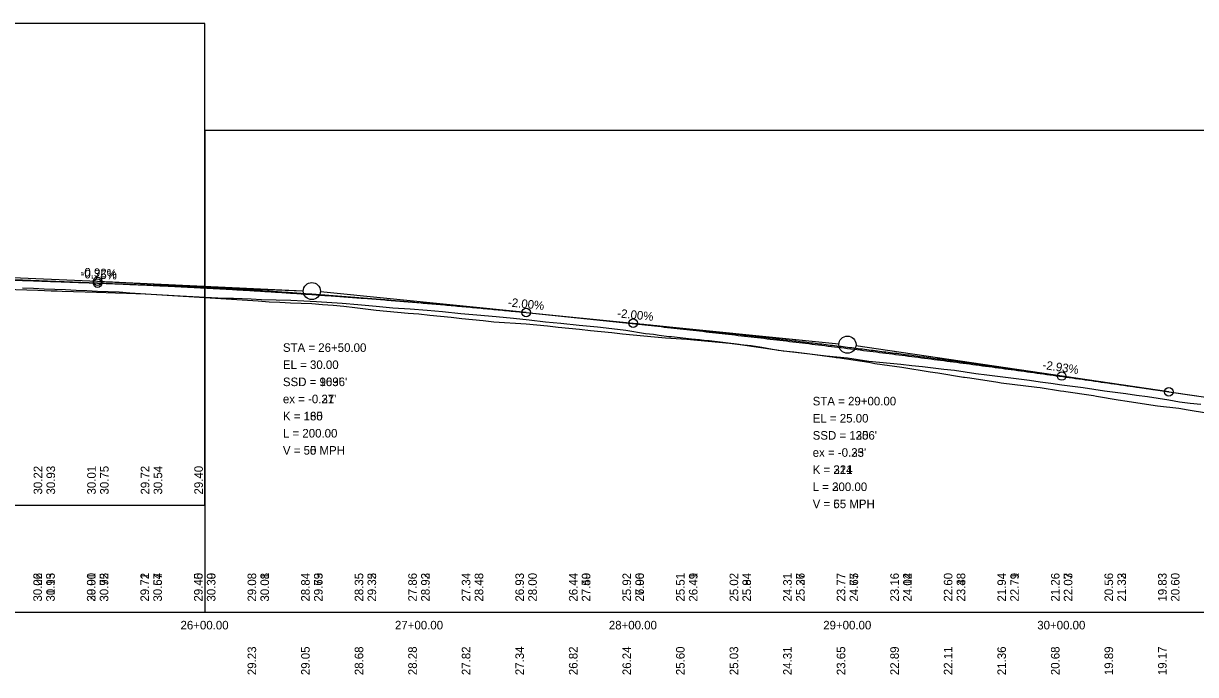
# Model space of a CAD drawing. Extents: x 3880794 to 3915434, y 287517 to 300173.
# Drawn here: x 3883054 to 3883601, y 297695 to 297999 of the extents above; entities that cross this region are included whole.
import ezdxf

# ---------------------------------------------------------------- set-up
doc = ezdxf.new("R2010")
doc.units = 0
for name, color, linetype in [('Level 1', 7, 'Continuous'), ('Level 2', 7, 'Continuous'), ('Level 30', 7, 'Continuous'), ('Level 31', 7, 'Continuous'), ('Level 32', 7, 'Continuous'), ('Level 62', 7, 'Continuous'), ('Level 63', 7, 'Continuous')]:
    doc.layers.add(name, color=color, linetype=linetype)

msp = doc.modelspace()

# ---------------------------------------------------------------- linework, layer by layer
at = {"layer": 'Level 1'}
for p, q in [((3883088.3, 297877.94), (3882892.29, 297885.29)), ((3883088.3, 297877.94), (3883184.3, 297874.34)), ((3883288.3, 297864.19), (3883192.28, 297873.79)), ((3883288.3, 297864.19), (3883434.32, 297849.59)), ((3883588.3, 297827.19), (3883442.25, 297848.61)), ((3883588.3, 297827.19), (3883838.3, 297790.52))]:
    msp.add_line(p, q, dxfattribs=at)
for points in [[(3883044.95, 297875.04), (3883060.37, 297874.6), (3883066.58, 297874.34), (3883069.37, 297874.26), (3883071.73, 297874.16), (3883087.79, 297873.7), (3883096.62, 297873.36), (3883101.73, 297873.22), (3883110.49, 297872.88), (3883126.78, 297872.02), (3883129.78, 297871.9), (3883147.36, 297870.96)], [(3883147.36, 297870.96), (3883151.71, 297870.96), (3883159.98, 297870.5), (3883164.76, 297870.23), (3883178.49, 297869.99), (3883184.5, 297869.66), (3883190.45, 297869.33), (3883202.4, 297868.55), (3883209.69, 297867.93), (3883218.25, 297867.08), (3883226.17, 297866.41), (3883234.22, 297865.87), (3883242.1, 297865.29), (3883249.28, 297864.64), (3883257.77, 297863.8), (3883265.3, 297863.11), (3883274.32, 297862.29), (3883282.48, 297861.5), (3883289.67, 297860.76), (3883297.39, 297859.91), (3883304.57, 297859.22), (3883313.02, 297858.31), (3883321.71, 297857.5), (3883328.28, 297856.77), (3883334.9, 297855.9), (3883344.06, 297854.46), (3883347.79, 297854.06), (3883350.39, 297853.62), (3883354.97, 297853), (3883356.1, 297852.91), (3883365.47, 297851.95), (3883369.23, 297851.61), (3883370.2, 297851.45), (3883371.5, 297851.31), (3883373.81, 297851.08), (3883387.76, 297849.41), (3883389.35, 297849.17), (3883404.31, 297846.85), (3883405.95, 297846.64), (3883419.36, 297844.97), (3883420.71, 297844.85), (3883432.28, 297843.3), (3883432.97, 297843.16), (3883433.28, 297843.12), (3883433.62, 297843.11), (3883448.27, 297841.03), (3883451.1, 297840.43), (3883463.76, 297838.59), (3883476.86, 297836.56), (3883480.52, 297836.07), (3883492.55, 297834.02), (3883492.91, 297833.97), (3883495.39, 297833.63), (3883508.51, 297831.6), (3883510.04, 297831.4), (3883526.73, 297829.34), (3883528.26, 297829.14), (3883537.81, 297827.67), (3883539.26, 297827.48), (3883540.32, 297827.36), (3883552.14, 297825.65), (3883553.22, 297825.47), (3883554.53, 297825.18), (3883564.71, 297823.37), (3883568.83, 297822.79), (3883577.96, 297821.41), (3883583.07, 297820.62), (3883592.97, 297819.5), (3883597.27, 297818.81), (3883605.94, 297817.28)]]:
    msp.add_lwpolyline(points, dxfattribs=at)
for centre in [(3883188.3, 297874.19), (3883438.3, 297849.19)]:
    msp.add_circle(centre, 4, dxfattribs=at)
for points in [[(3882688.3, 297888.3), (3882696.3, 297888.18), (3882704.3, 297888.06), (3882712.3, 297887.94), (3882720.3, 297887.81), (3882728.3, 297887.68), (3882736.3, 297887.54), (3882744.3, 297887.41), (3882752.3, 297887.26), (3882760.3, 297887.12), (3882768.3, 297886.97), (3882776.3, 297886.82), (3882784.3, 297886.66), (3882792.3, 297886.5), (3882800.3, 297886.33), (3882808.3, 297886.16), (3882816.3, 297885.99), (3882824.3, 297885.82), (3882832.3, 297885.64), (3882840.3, 297885.46), (3882848.3, 297885.27), (3882856.3, 297885.08), (3882864.3, 297884.88), (3882872.3, 297884.69), (3882880.3, 297884.48), (3882888.3, 297884.28), (3882896.3, 297884.07), (3882904.3, 297883.86), (3882912.3, 297883.64), (3882920.3, 297883.42), (3882928.3, 297883.2), (3882936.3, 297882.97), (3882944.3, 297882.74), (3882952.3, 297882.5), (3882960.3, 297882.27), (3882968.3, 297882.02), (3882976.3, 297881.78), (3882984.3, 297881.53), (3882992.3, 297881.27), (3883000.3, 297881.02), (3883008.3, 297880.76), (3883016.3, 297880.49), (3883024.3, 297880.22), (3883032.3, 297879.95), (3883040.3, 297879.67), (3883048.3, 297879.39), (3883056.3, 297879.11), (3883064.3, 297878.82), (3883072.3, 297878.53), (3883080.3, 297878.24), (3883088.3, 297877.94)], [(3883088.3, 297877.94), (3883092.3, 297877.79), (3883096.3, 297877.63), (3883100.3, 297877.47), (3883104.3, 297877.3), (3883108.3, 297877.13), (3883112.3, 297876.95), (3883116.3, 297876.77), (3883120.3, 297876.58), (3883124.3, 297876.39), (3883128.3, 297876.19), (3883132.3, 297875.99), (3883136.3, 297875.78), (3883140.3, 297875.57), (3883144.3, 297875.35), (3883148.3, 297875.13), (3883152.3, 297874.9), (3883156.3, 297874.67), (3883160.3, 297874.43), (3883164.3, 297874.19), (3883168.3, 297873.94), (3883172.3, 297873.69), (3883176.3, 297873.43), (3883180.3, 297873.17), (3883184.3, 297872.9), (3883188.3, 297872.63), (3883192.3, 297872.35), (3883196.3, 297872.07), (3883200.3, 297871.78), (3883204.3, 297871.49), (3883208.3, 297871.19), (3883212.3, 297870.89), (3883216.3, 297870.58), (3883220.3, 297870.27), (3883224.3, 297869.95), (3883228.3, 297869.63), (3883232.3, 297869.3), (3883236.3, 297868.97), (3883240.3, 297868.63), (3883244.3, 297868.29), (3883248.3, 297867.94), (3883252.3, 297867.59), (3883256.3, 297867.23), (3883260.3, 297866.87), (3883264.3, 297866.5), (3883268.3, 297866.13), (3883272.3, 297865.75), (3883276.3, 297865.37), (3883280.3, 297864.98), (3883284.3, 297864.59), (3883288.3, 297864.19)], [(3883288.3, 297864.19), (3883294.3, 297863.59), (3883300.3, 297862.98), (3883306.3, 297862.36), (3883312.3, 297861.75), (3883318.3, 297861.12), (3883324.3, 297860.49), (3883330.3, 297859.85), (3883336.3, 297859.21), (3883342.3, 297858.56), (3883348.3, 297857.91), (3883354.3, 297857.25), (3883360.3, 297856.59), (3883366.3, 297855.92), (3883372.3, 297855.24), (3883378.3, 297854.56), (3883384.3, 297853.87), (3883390.3, 297853.18), (3883396.3, 297852.48), (3883402.3, 297851.78), (3883408.3, 297851.07), (3883414.3, 297850.36), (3883420.3, 297849.64), (3883426.3, 297848.91), (3883432.3, 297848.18), (3883438.3, 297847.44), (3883444.3, 297846.7), (3883450.3, 297845.95), (3883456.3, 297845.2), (3883462.3, 297844.44), (3883468.3, 297843.67), (3883474.3, 297842.9), (3883480.3, 297842.12), (3883486.3, 297841.34), (3883492.3, 297840.55), (3883498.3, 297839.76), (3883504.3, 297838.96), (3883510.3, 297838.16), (3883516.3, 297837.35), (3883522.3, 297836.53), (3883528.3, 297835.71), (3883534.3, 297834.88), (3883540.3, 297834.05), (3883546.3, 297833.21), (3883552.3, 297832.37), (3883558.3, 297831.52), (3883564.3, 297830.67), (3883570.3, 297829.8), (3883576.3, 297828.94), (3883582.3, 297828.07), (3883588.3, 297827.19)]]:
    msp.add_spline(points, degree=3, dxfattribs=at)
at = {"layer": 'Level 2'}
for p, q in [((3883038.3, 297881.07), (3883088.3, 297878.77)), ((3883088.3, 297878.77), (3883184.3, 297874.37)), ((3883288.3, 297864.19), (3883192.28, 297873.79)), ((3883288.3, 297864.19), (3883338.3, 297859.19)), ((3883338.3, 297859.19), (3883434.32, 297849.59)), ((3883538.3, 297834.52), (3883442.25, 297848.61)), ((3883538.3, 297834.52), (3883838.3, 297790.52))]:
    msp.add_line(p, q, dxfattribs=at)
for points in [[(3883053.3, 297875.73), (3883058.3, 297875.52), (3883063.3, 297875.3), (3883068.3, 297875.09), (3883073.3, 297874.87), (3883078.3, 297874.66), (3883083.3, 297874.45), (3883088.3, 297874.23), (3883093.3, 297874.02), (3883098.3, 297873.77), (3883103.3, 297873.44), (3883108.3, 297873.12), (3883113.3, 297872.8), (3883118.3, 297872.48), (3883123.3, 297872.15), (3883128.3, 297871.83), (3883133.3, 297871.51), (3883138.3, 297871.18), (3883143.3, 297870.86), (3883148.3, 297870.54), (3883153.3, 297870.21), (3883158.3, 297869.89), (3883163.3, 297869.57), (3883168.3, 297869.25), (3883173.3, 297868.96), (3883178.3, 297868.78), (3883183.3, 297868.59), (3883188.3, 297868.39), (3883193.3, 297867.97), (3883198.3, 297867.55), (3883203.3, 297867.13), (3883208.3, 297866.56), (3883213.3, 297865.95), (3883218.3, 297865.33), (3883223.3, 297864.78), (3883228.3, 297864.36), (3883233.3, 297863.94), (3883238.3, 297863.51), (3883243.3, 297863.02), (3883248.3, 297862.49), (3883253.3, 297861.96), (3883258.3, 297861.43), (3883263.3, 297860.91), (3883268.3, 297860.39), (3883273.3, 297859.87), (3883278.3, 297859.52), (3883283.3, 297859.17), (3883288.3, 297858.83), (3883293.3, 297858.41), (3883298.3, 297857.91), (3883303.3, 297857.41), (3883308.3, 297856.91), (3883313.3, 297856.39), (3883318.3, 297855.86), (3883323.3, 297855.33), (3883328.3, 297854.79), (3883333.3, 297854.28), (3883338.3, 297853.78), (3883343.3, 297853.28), (3883348.3, 297852.78), (3883353.3, 297852.43), (3883358.3, 297852.12), (3883363.3, 297851.73), (3883368.3, 297851.27), (3883373.3, 297850.8), (3883378.3, 297850.32), (3883383.3, 297849.82), (3883388.3, 297849.31), (3883393.3, 297848.75), (3883398.3, 297847.94), (3883403.3, 297847.13), (3883408.3, 297846.35), (3883413.3, 297845.75), (3883418.3, 297845.15), (3883423.3, 297844.55), (3883428.3, 297843.95), (3883433.3, 297843.51), (3883438.3, 297843.06), (3883443.3, 297842.24), (3883448.3, 297841.46), (3883453.3, 297840.95), (3883458.3, 297840.47), (3883463.3, 297839.99), (3883468.3, 297839.51), (3883473.3, 297838.94), (3883478.3, 297838.36), (3883483.3, 297837.78), (3883488.3, 297837.19), (3883493.3, 297836.49), (3883498.3, 297835.78), (3883503.3, 297835.11), (3883508.3, 297834.46), (3883513.3, 297833.87), (3883518.3, 297833.29), (3883523.3, 297832.6), (3883528.3, 297831.89), (3883533.3, 297831.18), (3883538.3, 297830.47)], [(3883538.3, 297830.47), (3883543.3, 297829.86), (3883548.3, 297829.14), (3883553.3, 297828.41), (3883558.3, 297827.66), (3883563.3, 297826.98), (3883568.3, 297826.3), (3883573.3, 297825.63), (3883578.3, 297824.9), (3883583.3, 297824.12), (3883588.3, 297823.35), (3883593.3, 297822.53), (3883598.3, 297821.92), (3883603.3, 297821.36)]]:
    msp.add_lwpolyline(points, dxfattribs=at)
for centre, radius in [((3883088.3, 297878.77), 2), ((3883188.3, 297874.19), 4), ((3883288.3, 297864.19), 2), ((3883338.3, 297859.19), 2), ((3883438.3, 297849.19), 4), ((3883538.3, 297834.52), 2)]:
    msp.add_circle(centre, radius, dxfattribs=at)
for points in [[(3883088.3, 297878.77), (3883092.3, 297878.59), (3883096.3, 297878.4), (3883100.3, 297878.2), (3883104.3, 297878.01), (3883108.3, 297877.8), (3883112.3, 297877.6), (3883116.3, 297877.38), (3883120.3, 297877.17), (3883124.3, 297876.95), (3883128.3, 297876.72), (3883132.3, 297876.49), (3883136.3, 297876.26), (3883140.3, 297876.02), (3883144.3, 297875.78), (3883148.3, 297875.54), (3883152.3, 297875.29), (3883156.3, 297875.03), (3883160.3, 297874.77), (3883164.3, 297874.51), (3883168.3, 297874.24), (3883172.3, 297873.97), (3883176.3, 297873.69), (3883180.3, 297873.41), (3883184.3, 297873.13), (3883188.3, 297872.84), (3883192.3, 297872.54), (3883196.3, 297872.24), (3883200.3, 297871.94), (3883204.3, 297871.64), (3883208.3, 297871.32), (3883212.3, 297871.01), (3883216.3, 297870.69), (3883220.3, 297870.36), (3883224.3, 297870.04), (3883228.3, 297869.7), (3883232.3, 297869.37), (3883236.3, 297869.02), (3883240.3, 297868.68), (3883244.3, 297868.33), (3883248.3, 297867.97), (3883252.3, 297867.61), (3883256.3, 297867.25), (3883260.3, 297866.88), (3883264.3, 297866.51), (3883268.3, 297866.14), (3883272.3, 297865.76), (3883276.3, 297865.37), (3883280.3, 297864.98), (3883284.3, 297864.59), (3883288.3, 297864.19)], [(3883338.3, 297859.19), (3883342.3, 297858.79), (3883346.3, 297858.38), (3883350.3, 297857.97), (3883354.3, 297857.56), (3883358.3, 297857.14), (3883362.3, 297856.72), (3883366.3, 297856.3), (3883370.3, 297855.87), (3883374.3, 297855.44), (3883378.3, 297855), (3883382.3, 297854.57), (3883386.3, 297854.12), (3883390.3, 297853.67), (3883394.3, 297853.23), (3883398.3, 297852.77), (3883402.3, 297852.31), (3883406.3, 297851.85), (3883410.3, 297851.39), (3883414.3, 297850.92), (3883418.3, 297850.44), (3883422.3, 297849.97), (3883426.3, 297849.49), (3883430.3, 297849), (3883434.3, 297848.52), (3883438.3, 297848.02), (3883442.3, 297847.53), (3883446.3, 297847.03), (3883450.3, 297846.53), (3883454.3, 297846.02), (3883458.3, 297845.51), (3883462.3, 297845), (3883466.3, 297844.48), (3883470.3, 297843.96), (3883474.3, 297843.43), (3883478.3, 297842.9), (3883482.3, 297842.37), (3883486.3, 297841.84), (3883490.3, 297841.29), (3883494.3, 297840.75), (3883498.3, 297840.2), (3883502.3, 297839.65), (3883506.3, 297839.1), (3883510.3, 297838.54), (3883514.3, 297837.98), (3883518.3, 297837.41), (3883522.3, 297836.84), (3883526.3, 297836.27), (3883530.3, 297835.69), (3883534.3, 297835.11), (3883538.3, 297834.52)]]:
    msp.add_spline(points, degree=3, dxfattribs=at)
at = {"layer": 'Level 31'}
for centre in [(3883088.3, 297877.94), (3883088.3, 297877.94), (3883288.3, 297864.19), (3883288.3, 297864.19), (3883588.3, 297827.19)]:
    msp.add_circle(centre, 2, dxfattribs=at)
at = {"layer": 'Level 62'}
for points in [[(3882438.3, 297774.19), (3883138.3, 297774.19), (3883138.3, 297999.19), (3882438.3, 297999.19)], [(3882438.3, 297774.19), (3883138.3, 297774.19), (3883138.3, 297999.19), (3882438.3, 297999.19)], [(3883138.3, 297724.19), (3883838.3, 297724.19), (3883838.3, 297949.19), (3883138.3, 297949.19)], [(3883138.3, 297724.19), (3883838.3, 297724.19), (3883838.3, 297949.19), (3883138.3, 297949.19)]]:
    msp.add_lwpolyline(points, close=True, dxfattribs=at)
at = {"layer": 'Level 63'}
msp.add_line((3881538.3, 297724.19), (3896411.35, 297724.19), dxfattribs=at)

# ---------------------------------------------------------------- texts
at = {"layer": 'Level 2'}
for s, rotation, p in [('-0.92%', 357.3758, (3883080.22, 297881.15)), ('-2.00%', 354.2894, (3883279.7, 297867.06)), ('-2.00%', 354.2894, (3883330.69, 297861.96)), ('-2.93%', 351.6561, (3883529.18, 297837.88))]:
    msp.add_text(s, height=4, rotation=rotation, dxfattribs=at).set_placement(p)
for s, p in [('STA = 26+50.00', (3883174.79, 297845.81)), ('EL = 30.00', (3883174.79, 297837.81)), ("SSD = 1096'", (3883174.79, 297829.81)), ("ex = -0.27'", (3883174.79, 297821.81)), ('STA = 29+00.00', (3883422.08, 297820.81)), ('K = 185', (3883174.79, 297813.81)), ('EL = 25.00', (3883422.08, 297812.81)), ('L = 200.00', (3883174.79, 297805.81)), ("SSD = 1256'", (3883422.08, 297804.81)), ('V = 55 MPH', (3883174.79, 297797.81)), ("ex = -0.23'", (3883422.08, 297796.81)), ('K = 214', (3883422.08, 297788.81)), ('L = 200.00', (3883422.08, 297780.81)), ('V = 55 MPH', (3883422.08, 297772.81))]:
    msp.add_text(s, height=4, dxfattribs=at).set_placement(p)
at = {"layer": 'Level 30'}
for s, p in [('26+00.00', (3883126.99, 297716.19)), ('26+00.00', (3883126.99, 297716.19)), ('27+00.00', (3883227.09, 297716.19)), ('27+00.00', (3883227.09, 297716.19)), ('28+00.00', (3883326.93, 297716.19)), ('28+00.00', (3883326.93, 297716.19)), ('29+00.00', (3883426.99, 297716.19)), ('29+00.00', (3883426.99, 297716.19)), ('30+00.00', (3883526.9, 297716.19)), ('30+00.00', (3883526.9, 297716.19))]:
    msp.add_text(s, height=4, dxfattribs=at).set_placement(p)
at = {"layer": 'Level 31'}
for s, rotation, p in [('-0.75%', 357.8524, (3883080.32, 297880.24)), ('-2.00%', 354.2894, (3883279.7, 297867.06)), ('-2.00%', 354.2894, (3883330.69, 297861.96)), ('-2.93%', 351.6561, (3883529.18, 297837.88)), ('30.93', 90, (3883068.44, 297779.19)), ('30.75', 90, (3883093.44, 297779.19)), ('30.54', 90, (3883118.44, 297779.19)), ('30.06', 90, (3883062.3, 297729.19)), ('30.93', 90, (3883068.3, 297729.19)), ('29.90', 90, (3883087.3, 297729.19)), ('30.75', 90, (3883093.3, 297729.19)), ('29.71', 90, (3883112.3, 297729.19)), ('30.54', 90, (3883118.3, 297729.19)), ('29.45', 90, (3883137.3, 297729.19)), ('30.30', 90, (3883143.3, 297729.19)), ('30.01', 90, (3883168.3, 297729.19)), ('29.69', 90, (3883193.3, 297729.19)), ('29.32', 90, (3883218.3, 297729.19)), ('28.92', 90, (3883243.3, 297729.19)), ('28.48', 90, (3883268.3, 297729.19)), ('28.00', 90, (3883293.3, 297729.19)), ('27.49', 90, (3883318.3, 297729.19)), ('26.96', 90, (3883343.3, 297729.19)), ('26.41', 90, (3883368.3, 297729.19)), ('25.84', 90, (3883393.3, 297729.19)), ('25.26', 90, (3883418.3, 297729.19)), ('24.65', 90, (3883443.3, 297729.19)), ('24.02', 90, (3883468.3, 297729.19)), ('23.38', 90, (3883493.3, 297729.19)), ('22.71', 90, (3883518.3, 297729.19)), ('22.03', 90, (3883543.3, 297729.19)), ('21.32', 90, (3883568.3, 297729.19)), ('20.60', 90, (3883593.3, 297729.19)), ('29.23', 90, (3883162.3, 297694.84)), ('29.05', 90, (3883187.3, 297694.84)), ('28.68', 90, (3883212.3, 297694.84)), ('28.28', 90, (3883237.3, 297694.84)), ('27.82', 90, (3883262.3, 297694.84)), ('27.34', 90, (3883287.3, 297694.84)), ('26.82', 90, (3883312.3, 297694.84)), ('26.24', 90, (3883337.3, 297694.84)), ('25.60', 90, (3883362.3, 297694.84)), ('25.03', 90, (3883387.3, 297694.84)), ('24.31', 90, (3883412.3, 297694.84)), ('23.65', 90, (3883437.3, 297694.84)), ('22.89', 90, (3883462.3, 297694.84)), ('22.11', 90, (3883487.3, 297694.84)), ('21.36', 90, (3883512.3, 297694.84)), ('20.68', 90, (3883537.3, 297694.84)), ('19.89', 90, (3883562.3, 297694.84)), ('19.17', 90, (3883587.3, 297694.84))]:
    msp.add_text(s, height=4, rotation=rotation, dxfattribs=at).set_placement(p)
for s, p in [('STA = 26+50.00', (3883174.79, 297845.81)), ('EL = 30.00', (3883174.79, 297837.81)), ("SSD = 963'", (3883174.79, 297829.81)), ("ex = -0.31'", (3883174.79, 297821.81)), ('STA = 29+00.00', (3883422.08, 297820.81)), ('K = 160', (3883174.79, 297813.81)), ('EL = 25.00', (3883422.08, 297812.81)), ('L = 200.00', (3883174.79, 297805.81)), ("SSD = 1306'", (3883422.08, 297804.81)), ('V = 50 MPH', (3883174.79, 297797.81)), ("ex = -0.35'", (3883422.08, 297796.81)), ('K = 321', (3883422.08, 297788.81)), ('L = 300.00', (3883422.08, 297780.81)), ('V = 65 MPH', (3883422.08, 297772.81))]:
    msp.add_text(s, height=4, dxfattribs=at).set_placement(p)
at = {"layer": 'Level 32'}
for s, p in [('30.22', (3883062.44, 297779.19)), ('30.01', (3883087.44, 297779.19)), ('29.72', (3883112.44, 297779.19)), ('29.40', (3883137.44, 297779.19)), ('30.22', (3883062.3, 297729.19)), ('31.15', (3883068.3, 297729.19)), ('30.01', (3883087.3, 297729.19)), ('30.92', (3883093.3, 297729.19)), ('29.72', (3883112.3, 297729.19)), ('30.67', (3883118.3, 297729.19)), ('29.40', (3883137.3, 297729.19)), ('30.39', (3883143.3, 297729.19)), ('29.08', (3883162.3, 297729.19)), ('30.08', (3883168.3, 297729.19)), ('28.84', (3883187.3, 297729.19)), ('29.73', (3883193.3, 297729.19)), ('28.35', (3883212.3, 297729.19)), ('29.35', (3883218.3, 297729.19)), ('27.86', (3883237.3, 297729.19)), ('28.93', (3883243.3, 297729.19)), ('27.34', (3883262.3, 297729.19)), ('28.48', (3883268.3, 297729.19)), ('26.93', (3883287.3, 297729.19)), ('28.00', (3883293.3, 297729.19)), ('26.44', (3883312.3, 297729.19)), ('27.50', (3883318.3, 297729.19)), ('25.92', (3883337.3, 297729.19)), ('27.00', (3883343.3, 297729.19)), ('25.51', (3883362.3, 297729.19)), ('26.49', (3883368.3, 297729.19)), ('25.02', (3883387.3, 297729.19)), ('25.94', (3883393.3, 297729.19)), ('24.31', (3883412.3, 297729.19)), ('25.37', (3883418.3, 297729.19)), ('23.77', (3883437.3, 297729.19)), ('24.77', (3883443.3, 297729.19)), ('23.16', (3883462.3, 297729.19)), ('24.14', (3883468.3, 297729.19)), ('22.60', (3883487.3, 297729.19)), ('23.48', (3883493.3, 297729.19)), ('21.94', (3883512.3, 297729.19)), ('22.79', (3883518.3, 297729.19)), ('21.26', (3883537.3, 297729.19)), ('22.07', (3883543.3, 297729.19)), ('20.56', (3883562.3, 297729.19)), ('21.33', (3883568.3, 297729.19)), ('19.83', (3883587.3, 297729.19)), ('20.60', (3883593.3, 297729.19))]:
    msp.add_text(s, height=4, rotation=90, dxfattribs=at).set_placement(p)

doc.saveas('drawing.dxf')
